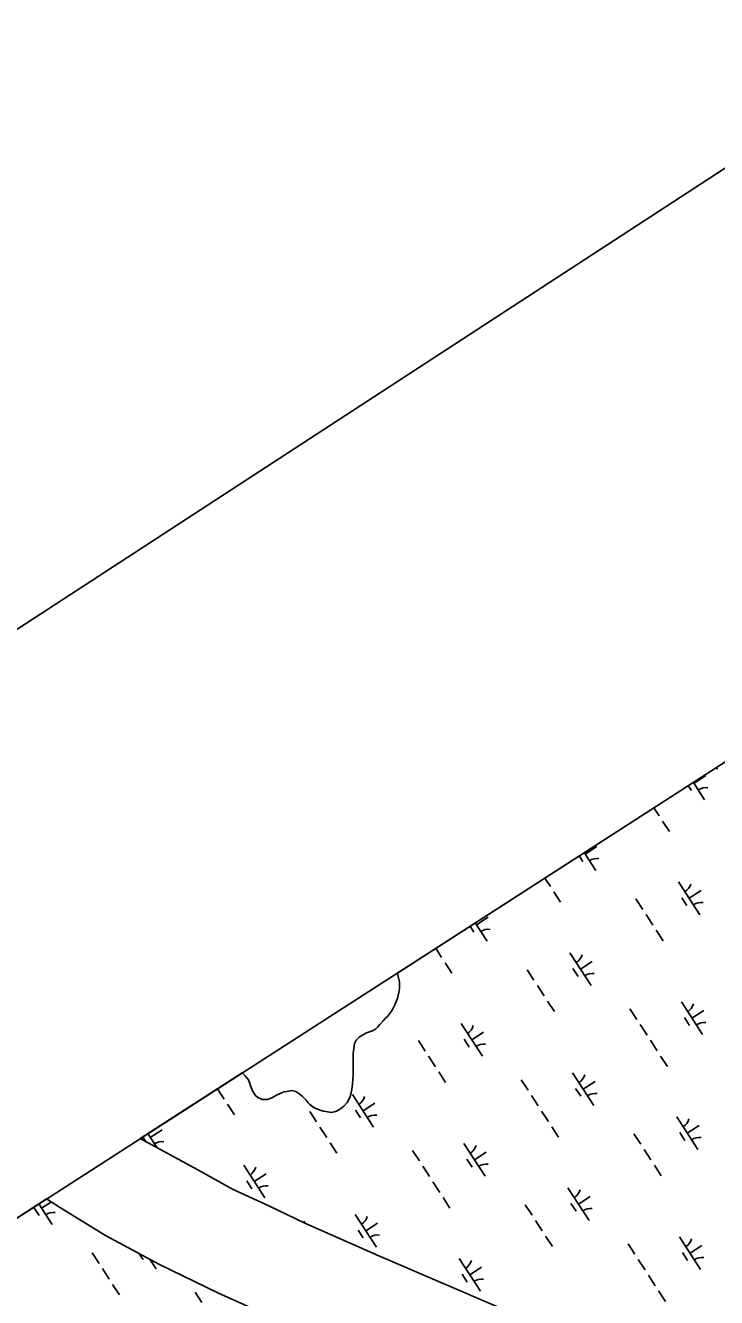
# Model space of a CAD drawing. Extents: x 3953924 to 3974542, y 193747 to 216192.
# Drawn here: x 3963606 to 3964492, y 212995 to 214625 of the extents above; entities that cross this region are included whole.
import ezdxf

# ---------------------------------------------------------------- set-up
doc = ezdxf.new("R2010")
doc.units = 0
for name, color, linetype in [('V-ANNO-SYMB', 7, 'Continuous'), ('V-GRID-FRAM', 7, 'Continuous'), ('V-TOPO-SHOR', 7, 'Continuous'), ('V-WETL-SWMP', 7, 'Continuous')]:
    doc.layers.add(name, color=color, linetype=linetype)

msp = doc.modelspace()

# ---------------------------------------------------------------- linework, layer by layer
at = {"layer": 'V-ANNO-SYMB'}
msp.add_lwpolyline([(3955180.9, 208373.9), (3964205.1, 194510.7), (3973808.1, 200761.7), (3964783.9, 214624.9), (3955180.9, 208373.9)], dxfattribs=at)
at = {"layer": 'V-GRID-FRAM'}
msp.add_lwpolyline([(3964669.3, 213787.9), (3972946, 201072.9), (3966057, 196668.5), (3957950.8, 209463.9), (3964669.3, 213787.9)], dxfattribs=at)
at = {"layer": 'V-TOPO-SHOR'}
for points in [[(3964083.1, 213410.6), (3964083.9, 213407.7), (3964085, 213402.8), (3964085.7, 213399.4), (3964085.9, 213394.3)], [(3964085.9, 213394.3), (3964085.9, 213390.8), (3964085, 213385.5), (3964083.2, 213378.2), (3964082.1, 213375.2), (3964080.5, 213370.9), (3964079.2, 213368), (3964076.9, 213363.8), (3964074.3, 213359.9), (3964070.3, 213355.1), (3964068, 213352.6), (3964065, 213349.4), (3964060.7, 213344.9), (3964057.5, 213341.4), (3964055.1, 213338.7), (3964051.3, 213336.7), (3964047.5, 213335.2), (3964043.4, 213333.9), (3964038.7, 213331.6), (3964034.2, 213328.4), (3964030.5, 213324.8), (3964028.2, 213320.2), (3964027.2, 213314.4), (3964026.5, 213307.1), (3964026.4, 213302.3), (3964026.4, 213298.6), (3964026.5, 213294.7), (3964026.6, 213290.8), (3964026.6, 213284.8), (3964026.5, 213280.8), (3964026.1, 213274.8), (3964025.5, 213268.7), (3964025.2, 213264.8), (3964024.3, 213259.2), (3964023.6, 213255.6), (3964022.1, 213251.1), (3964018.8, 213244.9), (3964014.4, 213240), (3964012.1, 213238), (3964009.3, 213236), (3964005.1, 213233.8), (3964002.2, 213232.7), (3963998.4, 213231.9), (3963991.5, 213233), (3963988.2, 213233.7), (3963982.8, 213235.4), (3963977.7, 213237.3), (3963974.7, 213239), (3963971.1, 213242), (3963968.8, 213244.2), (3963966, 213247.6), (3963961.4, 213252.3), (3963958.2, 213255.6), (3963952.8, 213258.9), (3963947.5, 213259.9), (3963941.2, 213258.8), (3963938.2, 213258.2), (3963933.6, 213256.5), (3963929, 213254.5), (3963926.1, 213252.7), (3963922.1, 213250.6), (3963918.9, 213249.3), (3963916, 213248.5), (3963909.6, 213248.4), (3963904.2, 213251), (3963901.4, 213253.5), (3963897.8, 213258.9), (3963896.5, 213261.8), (3963895, 213266), (3963894.1, 213269.1), (3963892.1, 213273.7), (3963890.2, 213276.4), (3963888.2, 213278.9), (3963885, 213282.1), (3963884.3, 213282.7)], [(3963753.2, 213198.4), (3963827.1, 213158.4), (3963871.7, 213133.7), (3963919.1, 213111.9), (3963964.4, 213089.9), (3964059.4, 213048.4), (3964210.7, 212983.3), (3964325.2, 212933.4), (3964409.4, 212896.4), (3964497, 212858.1), (3964625.7, 212795.4), (3964699.8, 212757.5), (3964774.6, 212714.1), (3964898.2, 212634.5), (3964982.4, 212574.3), (3965084.5, 212503.7), (3965171.3, 212432.7), (3965245.1, 212370.2), (3965296.3, 212331.1), (3965355.1, 212287.1)], [(3963633.5, 213121.3), (3963651.4, 213109.9), (3963708.9, 213074.1), (3963778.1, 213037), (3963853.7, 213000.3), (3963945.4, 212959.6)]]:
    msp.add_lwpolyline(points, dxfattribs=at)
at = {"layer": 'V-WETL-SWMP'}
for p, q in [((3964083.1, 213410.6), (3964492.3, 213674)), ((3964492.3, 213674), (3964493.6, 213671.8)), ((3964456.1, 213650.7), (3964460.1, 213644.5)), ((3964462.6, 213654.9), (3964476.9, 213632.8)), ((3964463.3, 213653.7), (3964478.4, 213663.6)), ((3964412.1, 213622.4), (3964418.8, 213612.1)), ((3964423.1, 213605.4), (3964431.9, 213592)), ((3964323.9, 213563), (3964339, 213572.8)), ((3964316.2, 213560.7), (3964320.7, 213553.7)), ((3964322.7, 213564.9), (3964337.5, 213542)), ((3964272.2, 213532.4), (3964279.4, 213521.4)), ((3964443.7, 213527.3), (3964471, 213485.4)), ((3964283.7, 213514.7), (3964292.4, 213501.3)), ((3964388.9, 213505.6), (3964397.7, 213492.2)), ((3964447.6, 213507.2), (3964454.1, 213497.1)), ((3964457.3, 213506.4), (3964472.4, 213516.2)), ((3964182.8, 213474.8), (3964198.1, 213451.3)), ((3964184.5, 213472.2), (3964199.6, 213482.1)), ((3964402, 213485.5), (3964410.7, 213472.1)), ((3964176.3, 213470.7), (3964181.3, 213463)), ((3964415.1, 213465.4), (3964423.8, 213452)), ((3964132.3, 213442.3), (3964139.9, 213430.6)), ((3964144.3, 213423.9), (3964153, 213410.5)), ((3964304.3, 213436.6), (3964331.6, 213394.7)), ((3964317.9, 213415.6), (3964333, 213425.4)), ((3964083.9, 213407.7), (3964083.1, 213410.6)), ((3964085, 213402.8), (3964083.9, 213407.7)), ((3964249.5, 213414.9), (3964258.2, 213401.5)), ((3964308.2, 213416.4), (3964314.7, 213406.4)), ((3964085.7, 213399.4), (3964085, 213402.8)), ((3964085, 213385.5), (3964085.9, 213390.8)), ((3964085.9, 213394.3), (3964085.7, 213399.4)), ((3964085.9, 213390.8), (3964085.9, 213394.3)), ((3964262.6, 213394.8), (3964271.3, 213381.4)), ((3964080.5, 213370.9), (3964082.1, 213375.2)), ((3964082.1, 213375.2), (3964083.2, 213378.2)), ((3964083.2, 213378.2), (3964085, 213385.5)), ((3964275.7, 213374.7), (3964284.4, 213361.3)), ((3964447.2, 213373.6), (3964474.4, 213331.7)), ((3964070.3, 213355.1), (3964074.3, 213359.9)), ((3964074.3, 213359.9), (3964076.9, 213363.8)), ((3964076.9, 213363.8), (3964079.2, 213368)), ((3964079.2, 213368), (3964080.5, 213370.9)), ((3964381.3, 213364.7), (3964390.1, 213351.3)), ((3964460.8, 213352.7), (3964475.9, 213362.5)), ((3964055.1, 213338.7), (3964057.5, 213341.4)), ((3964057.5, 213341.4), (3964060.7, 213344.9)), ((3964060.7, 213344.9), (3964065, 213349.4)), ((3964065, 213349.4), (3964068, 213352.6)), ((3964068, 213352.6), (3964070.3, 213355.1)), ((3964164.9, 213345.8), (3964192.1, 213303.9)), ((3964394.4, 213344.6), (3964403.2, 213331.2)), ((3964451.1, 213353.5), (3964457.6, 213343.4)), ((3964028.2, 213320.2), (3964030.5, 213324.8)), ((3964030.5, 213324.8), (3964034.2, 213328.4)), ((3964034.2, 213328.4), (3964038.7, 213331.6)), ((3964038.7, 213331.6), (3964043.4, 213333.9)), ((3964043.4, 213333.9), (3964047.5, 213335.2)), ((3964047.5, 213335.2), (3964051.3, 213336.7)), ((3964051.3, 213336.7), (3964055.1, 213338.7)), ((3964168.8, 213325.7), (3964175.3, 213315.6)), ((3964178.5, 213324.9), (3964193.6, 213334.7)), ((3964026.5, 213307.1), (3964027.2, 213314.4)), ((3964027.2, 213314.4), (3964028.2, 213320.2)), ((3964110.1, 213324.2), (3964118.8, 213310.7)), ((3964407.5, 213324.5), (3964416.3, 213311)), ((3964026.4, 213302.3), (3964026.5, 213307.1)), ((3964026.4, 213298.6), (3964026.4, 213302.3)), ((3964026.5, 213294.7), (3964026.4, 213298.6)), ((3964026.6, 213290.8), (3964026.5, 213294.7)), ((3964123.2, 213304), (3964131.9, 213290.6)), ((3964420.6, 213304.3), (3964429.4, 213290.9)), ((3963753.2, 213198.4), (3963884.3, 213282.7)), ((3963884.3, 213282.7), (3963885, 213282.1)), ((3963885, 213282.1), (3963888.2, 213278.9)), ((3963888.2, 213278.9), (3963890.2, 213276.4)), ((3963890.2, 213276.4), (3963892.1, 213273.7)), ((3964026.1, 213274.8), (3964026.5, 213280.8)), ((3964026.5, 213280.8), (3964026.6, 213284.8)), ((3964026.6, 213284.8), (3964026.6, 213290.8)), ((3964136.3, 213283.9), (3964145, 213270.5)), ((3964307.8, 213282.9), (3964335, 213241)), ((3963852.6, 213262.3), (3963861.1, 213249.1)), ((3963892.1, 213273.7), (3963894.1, 213269.1)), ((3963894.1, 213269.1), (3963895, 213266)), ((3963895, 213266), (3963896.5, 213261.8)), ((3963896.5, 213261.8), (3963897.8, 213258.9)), ((3963941.2, 213258.8), (3963947.5, 213259.9)), ((3963947.5, 213259.9), (3963952.8, 213258.9)), ((3964024.3, 213259.2), (3964025.2, 213264.8)), ((3964025.2, 213264.8), (3964025.5, 213268.7)), ((3964025.5, 213268.7), (3964026.1, 213274.8)), ((3964241.9, 213273.9), (3964250.7, 213260.5)), ((3964311.7, 213262.7), (3964318.2, 213252.7)), ((3964321.4, 213261.9), (3964336.5, 213271.7)), ((3963897.8, 213258.9), (3963901.4, 213253.5)), ((3963901.4, 213253.5), (3963904.2, 213251)), ((3963904.2, 213251), (3963909.6, 213248.4)), ((3963909.6, 213248.4), (3963916, 213248.5)), ((3963916, 213248.5), (3963918.9, 213249.3)), ((3963918.9, 213249.3), (3963922.1, 213250.6)), ((3963922.1, 213250.6), (3963926.1, 213252.7)), ((3963926.1, 213252.7), (3963929, 213254.5)), ((3963929, 213254.5), (3963933.6, 213256.5)), ((3963933.6, 213256.5), (3963938.2, 213258.2)), ((3963938.2, 213258.2), (3963941.2, 213258.8)), ((3963952.8, 213258.9), (3963958.2, 213255.6)), ((3963958.2, 213255.6), (3963961.4, 213252.3)), ((3963961.4, 213252.3), (3963966, 213247.6)), ((3963966, 213247.6), (3963968.8, 213244.2)), ((3963968.8, 213244.2), (3963971.1, 213242)), ((3964014.4, 213240), (3964018.8, 213244.9)), ((3964018.8, 213244.9), (3964022.1, 213251.1)), ((3964022.1, 213251.1), (3964023.6, 213255.6)), ((3964023.6, 213255.6), (3964024.3, 213259.2)), ((3964025.5, 213255.1), (3964052.7, 213213.2)), ((3964039.1, 213234.1), (3964054.2, 213244)), ((3964255, 213253.8), (3964263.8, 213240.4)), ((3963865.5, 213242.4), (3963874.2, 213229)), ((3963970.7, 213233.4), (3963979.4, 213220)), ((3963971.1, 213242), (3963974.7, 213239)), ((3963974.7, 213239), (3963977.7, 213237.3)), ((3963977.7, 213237.3), (3963982.8, 213235.4)), ((3963982.8, 213235.4), (3963988.2, 213233.7)), ((3963988.2, 213233.7), (3963991.5, 213233)), ((3963991.5, 213233), (3963998.4, 213231.9)), ((3963998.4, 213231.9), (3964002.2, 213232.7)), ((3964002.2, 213232.7), (3964005.1, 213233.8)), ((3964005.1, 213233.8), (3964009.3, 213236)), ((3964009.3, 213236), (3964012.1, 213238)), ((3964012.1, 213238), (3964014.4, 213240)), ((3964029.4, 213235), (3964035.9, 213224.9)), ((3964268.1, 213233.7), (3964276.9, 213220.3)), ((3963983.8, 213213.3), (3963992.5, 213199.9)), ((3964281.2, 213213.6), (3964289.9, 213200.2)), ((3964441.2, 213226.3), (3964468.5, 213184.4)), ((3964454.8, 213205.3), (3964469.9, 213215.1)), ((3963827.1, 213158.4), (3963753.2, 213198.4)), ((3963756.7, 213200.6), (3963760.8, 213194.3)), ((3963763.2, 213204.8), (3963775, 213186.6)), ((3963766.3, 213200), (3963781.4, 213209.8)), ((3964386.4, 213204.6), (3964395.2, 213191.2)), ((3964445.1, 213206.1), (3964451.6, 213196.1)), ((3963996.9, 213193.2), (3964005.6, 213179.8)), ((3964102.5, 213183.2), (3964111.3, 213169.8)), ((3964168.4, 213192.1), (3964195.6, 213150.2)), ((3964182, 213171.2), (3964197.1, 213181)), ((3964399.5, 213184.5), (3964408.2, 213171.1)), ((3963886.1, 213164.3), (3963913.3, 213122.4)), ((3964115.6, 213163.1), (3964124.4, 213149.7)), ((3964172.3, 213172), (3964178.8, 213161.9)), ((3964412.6, 213164.4), (3964421.3, 213150.9)), ((3963871.7, 213133.7), (3963827.1, 213158.4)), ((3963899.7, 213143.4), (3963914.8, 213153.2)), ((3963919.1, 213111.9), (3963871.7, 213133.7)), ((3963890, 213144.2), (3963896.5, 213134.2)), ((3964128.7, 213143), (3964137.5, 213129.6)), ((3964301.8, 213135.5), (3964329.1, 213093.6)), ((3963633.5, 213121.3), (3962105.5, 212137.9)), ((3963623.3, 213114.7), (3963640.5, 213088.3)), ((3963626.9, 213109.3), (3963639.5, 213117.5)), ((3963651.4, 213109.9), (3963633.5, 213121.3)), ((3964141.8, 213122.9), (3964150.5, 213109.4)), ((3964247, 213113.8), (3964255.8, 213100.4)), ((3964305.7, 213115.4), (3964312.2, 213105.3)), ((3964315.4, 213114.6), (3964330.5, 213124.4)), ((3963617.1, 213110.1), (3963623.7, 213100)), ((3963708.9, 213074.1), (3963651.4, 213109.9)), ((3963964.4, 213089.9), (3963919.1, 213111.9)), ((3964029, 213101.4), (3964056.2, 213059.5)), ((3963963.1, 213092.5), (3963965, 213089.6)), ((3964059.4, 213048.4), (3963964.4, 213089.9)), ((3964032.9, 213081.3), (3964039.4, 213071.2)), ((3964042.6, 213080.4), (3964057.7, 213090.3)), ((3964260.1, 213093.7), (3964268.8, 213080.3)), ((3963778.1, 213037), (3963708.9, 213074.1)), ((3964273.2, 213073.6), (3964281.9, 213060.2)), ((3964444.7, 213072.6), (3964471.9, 213030.7)), ((3963691.9, 213051.9), (3963700.6, 213038.5)), ((3963752.2, 213050.9), (3963757.1, 213043.4)), ((3964210.7, 212983.3), (3964059.4, 213048.4)), ((3964378.8, 213063.6), (3964387.6, 213050.2)), ((3964448.6, 213052.4), (3964455.1, 213042.4)), ((3964458.3, 213051.6), (3964473.4, 213061.4)), ((3963705, 213031.8), (3963713.7, 213018.4)), ((3963766.4, 213043.3), (3963773.9, 213031.7)), ((3963853.7, 213000.3), (3963778.1, 213037)), ((3964162.4, 213044.8), (3964189.7, 213002.9)), ((3964176, 213023.8), (3964191.1, 213033.6)), ((3964391.9, 213043.5), (3964400.7, 213030.1)), ((3964166.3, 213024.6), (3964172.8, 213014.6)), ((3964405, 213023.4), (3964413.8, 213010)), ((3963718.1, 213011.7), (3963726.8, 212998.3)), ((3963823.7, 213001.7), (3963832.5, 212988.3)), ((3963945.4, 212959.6), (3963853.7, 213000.3)), ((3964418.1, 213003.3), (3964426.9, 212989.9))]:
    msp.add_line(p, q, dxfattribs=at)
for centre, start, end in [((3964478.6, 213630.7), 82.2901, 123.8337), ((3964339.2, 213540), 82.2901, 123.8337), ((3964442.4, 213529.6), 302.2901, 343.8338), ((3964472.6, 213483.4), 82.2901, 123.8337), ((3964199.8, 213449.2), 82.2901, 123.8337), ((3964303, 213438.9), 302.2901, 343.8338), ((3964333.2, 213392.6), 82.2901, 123.8337), ((3964445.9, 213375.9), 302.2901, 343.8338), ((3964163.6, 213348.2), 302.2901, 343.8338), ((3964476.1, 213329.6), 82.2901, 123.8337), ((3964193.8, 213301.9), 82.2901, 123.8337), ((3964306.5, 213285.2), 302.2901, 343.8338), ((3964024.2, 213257.4), 302.2901, 343.8338), ((3964336.7, 213238.9), 82.2901, 123.8337), ((3964054.4, 213211.1), 82.2901, 123.8337), ((3964440, 213228.6), 302.2901, 343.8338), ((3963781.5, 213177), 82.2901, 123.8337), ((3964470.1, 213182.3), 82.2901, 123.8337), ((3964167.1, 213194.5), 302.2901, 343.8338), ((3963884.8, 213166.7), 302.2901, 343.8338), ((3964197.3, 213148.2), 82.2901, 123.8337), ((3963915, 213120.4), 82.2901, 123.8337), ((3964300.5, 213137.8), 302.2901, 343.8338), ((3963642.1, 213086.2), 82.2901, 123.8337), ((3964027.7, 213103.7), 302.2901, 343.8338), ((3964330.7, 213091.5), 82.2901, 123.8337), ((3964057.9, 213057.4), 82.2901, 123.8337), ((3964443.4, 213074.9), 302.2901, 343.8338), ((3964161.1, 213047.1), 302.2901, 343.8338), ((3964473.6, 213028.6), 82.2901, 123.8337), ((3964191.3, 213000.8), 82.2901, 123.8337)]:
    msp.add_arc(centre, 17.6, start, end, dxfattribs=at)

doc.saveas('drawing.dxf')
